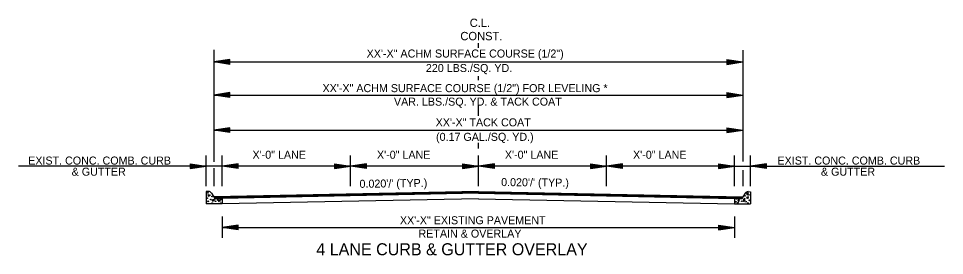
# Model space of a CAD drawing. Extents: x 542112 to 1930787, y -1968972 to 596640.
# Drawn here: x 546537 to 547404, y -1963317 to -1963096 of the extents above; entities that cross this region are included whole.
import ezdxf

# ---------------------------------------------------------------- set-up
doc = ezdxf.new("R2010")
doc.units = 0
doc.layers.add('R_Border Notes', color=7, linetype='Continuous')
doc.layers.add('R_Draft', color=7, linetype='Continuous')

msp = doc.modelspace()

# ---------------------------------------------------------------- linework, layer by layer
at = {"layer": 'R_Border Notes'}
for p, q in [((546727.85, -1963263.92), (546727.85, -1963269.02)), ((547207.63, -1963263.92), (547207.63, -1963269.02))]:
    msp.add_line(p, q, dxfattribs=at)
at = {"layer": 'R_Draft'}
for p, q in [((546967.78, -1963123.28), (546967.78, -1963118.87)), ((546719.95, -1963125.12), (546719.95, -1963229.78)), ((546734.95, -1963134.13), (546719.95, -1963136.38)), ((546719.95, -1963136.38), (547215.61, -1963136.38)), ((546734.95, -1963138.63), (546719.95, -1963136.38)), ((546734.95, -1963134.51), (546722.46, -1963136.38)), ((546734.95, -1963138.26), (546722.46, -1963136.38)), ((546734.95, -1963134.89), (546725.04, -1963136.38)), ((546734.95, -1963137.88), (546725.04, -1963136.38)), ((546734.95, -1963135.27), (546727.53, -1963136.38)), ((546734.95, -1963137.5), (546727.53, -1963136.38)), ((546734.95, -1963135.65), (546730.08, -1963136.38)), ((546734.95, -1963137.11), (546730.08, -1963136.38)), ((546734.95, -1963136.03), (546732.58, -1963136.38)), ((546734.95, -1963136.74), (546732.58, -1963136.38)), ((546734.95, -1963138.63), (546734.95, -1963134.13)), ((547200.61, -1963134.13), (547215.61, -1963136.38)), ((547200.61, -1963134.13), (547200.61, -1963138.63)), ((547200.61, -1963134.51), (547213.11, -1963136.38)), ((547200.61, -1963134.89), (547210.53, -1963136.38)), ((547200.61, -1963135.27), (547208.03, -1963136.38)), ((547200.61, -1963135.66), (547205.49, -1963136.38)), ((547200.61, -1963136.03), (547202.98, -1963136.38)), ((547200.61, -1963138.63), (547215.61, -1963136.38)), ((547200.61, -1963137.12), (547205.49, -1963136.38)), ((547200.61, -1963137.88), (547210.53, -1963136.38)), ((547200.61, -1963138.26), (547213.11, -1963136.38)), ((547200.61, -1963137.5), (547208.03, -1963136.38)), ((547200.61, -1963136.74), (547202.98, -1963136.38)), ((546967.78, -1963153.41), (546967.78, -1963149.74)), ((546734.95, -1963165), (546719.95, -1963167.25)), ((546719.95, -1963167.25), (547215.61, -1963167.25)), ((546734.95, -1963169.5), (546719.95, -1963167.25)), ((546734.95, -1963165.38), (546722.46, -1963167.25)), ((546734.95, -1963169.13), (546722.46, -1963167.25)), ((546734.95, -1963165.76), (546725.04, -1963167.25)), ((546734.95, -1963168.75), (546725.04, -1963167.25)), ((546734.95, -1963166.14), (546727.53, -1963167.25)), ((546734.95, -1963168.37), (546727.53, -1963167.25)), ((546734.95, -1963166.52), (546730.08, -1963167.25)), ((546734.95, -1963167.98), (546730.08, -1963167.25)), ((546734.95, -1963166.9), (546732.58, -1963167.25)), ((546734.95, -1963167.61), (546732.58, -1963167.25)), ((546734.95, -1963169.5), (546734.95, -1963165)), ((547200.61, -1963165), (547215.61, -1963167.25)), ((547200.61, -1963165), (547200.61, -1963169.5)), ((547200.61, -1963165.38), (547213.11, -1963167.25)), ((547200.61, -1963165.76), (547210.53, -1963167.25)), ((547200.61, -1963166.14), (547208.03, -1963167.25)), ((547200.61, -1963166.53), (547205.49, -1963167.25)), ((547200.61, -1963166.9), (547202.98, -1963167.25)), ((547200.61, -1963169.5), (547215.61, -1963167.25)), ((547200.61, -1963167.99), (547205.49, -1963167.25)), ((547200.61, -1963168.75), (547210.53, -1963167.25)), ((547200.61, -1963169.13), (547213.11, -1963167.25)), ((547200.61, -1963168.37), (547208.03, -1963167.25)), ((547200.61, -1963167.61), (547202.98, -1963167.25)), ((546967.78, -1963186.77), (546967.78, -1963177.47)), ((546734.95, -1963197.93), (546719.95, -1963200.18)), ((546719.95, -1963200.18), (547215.61, -1963200.18)), ((546734.95, -1963202.43), (546719.95, -1963200.18)), ((546734.95, -1963198.31), (546722.46, -1963200.18)), ((546734.95, -1963202.06), (546722.46, -1963200.18)), ((546734.95, -1963198.69), (546725.04, -1963200.18)), ((546734.95, -1963201.68), (546725.04, -1963200.18)), ((546734.95, -1963199.07), (546727.53, -1963200.18)), ((546734.95, -1963201.3), (546727.53, -1963200.18)), ((546734.95, -1963199.45), (546730.08, -1963200.18)), ((546734.95, -1963200.91), (546730.08, -1963200.18)), ((546734.95, -1963199.83), (546732.58, -1963200.18)), ((546734.95, -1963200.54), (546732.58, -1963200.18)), ((546734.95, -1963202.43), (546734.95, -1963197.93)), ((547200.61, -1963197.93), (547215.61, -1963200.18)), ((547200.61, -1963197.93), (547200.61, -1963202.43)), ((547200.61, -1963198.31), (547213.11, -1963200.18)), ((547200.61, -1963198.69), (547210.53, -1963200.18)), ((547200.61, -1963199.07), (547208.03, -1963200.18)), ((547200.61, -1963199.46), (547205.49, -1963200.18)), ((547200.61, -1963199.83), (547202.98, -1963200.18)), ((547200.61, -1963202.43), (547215.61, -1963200.18)), ((547200.61, -1963200.92), (547205.49, -1963200.18)), ((547200.61, -1963201.68), (547210.53, -1963200.18)), ((547200.61, -1963202.06), (547213.11, -1963200.18)), ((547200.61, -1963201.3), (547208.03, -1963200.18)), ((547200.61, -1963200.54), (547202.98, -1963200.18)), ((546967.78, -1963217.31), (546967.78, -1963211.84)), ((546712.85, -1963252.55), (546712.85, -1963223.83)), ((546727.85, -1963252.38), (546727.85, -1963223.83)), ((546727.85, -1963252.55), (546727.85, -1963223.83)), ((546847.85, -1963252.38), (546847.85, -1963223.83)), ((546967.78, -1963233.72), (546967.78, -1963223.83)), ((546967.78, -1963252.38), (546967.78, -1963223.83)), ((547087.78, -1963252.38), (547087.78, -1963223.83)), ((547207.63, -1963252.38), (547207.63, -1963223.83)), ((547222.66, -1963252.55), (547222.66, -1963223.83)), ((546727.85, -1963233.72), (546537.04, -1963233.72)), ((546697.83, -1963231.47), (546712.83, -1963233.72)), ((546697.83, -1963231.47), (546697.83, -1963235.97)), ((546697.83, -1963231.85), (546710.33, -1963233.72)), ((546697.83, -1963232.23), (546707.75, -1963233.72)), ((546697.83, -1963232.6), (546705.25, -1963233.72)), ((546697.83, -1963232.99), (546702.71, -1963233.72)), ((546697.83, -1963233.37), (546700.2, -1963233.72)), ((546697.83, -1963235.97), (546712.83, -1963233.72)), ((546697.83, -1963234.46), (546702.71, -1963233.72)), ((546697.83, -1963235.21), (546707.75, -1963233.72)), ((546697.83, -1963235.6), (546710.33, -1963233.72)), ((546697.83, -1963234.84), (546705.25, -1963233.72)), ((546697.83, -1963234.07), (546700.2, -1963233.72)), ((546719.95, -1963235.6), (546719.95, -1963252.55)), ((546742.85, -1963231.47), (546727.85, -1963233.72)), ((546847.85, -1963233.72), (546727.85, -1963233.72)), ((546742.85, -1963235.97), (546727.85, -1963233.72)), ((546742.85, -1963231.85), (546730.35, -1963233.72)), ((546742.85, -1963235.6), (546730.35, -1963233.72)), ((546742.85, -1963232.23), (546732.93, -1963233.72)), ((546742.85, -1963235.21), (546732.93, -1963233.72)), ((546742.85, -1963232.6), (546735.43, -1963233.72)), ((546742.85, -1963234.84), (546735.43, -1963233.72)), ((546742.85, -1963232.99), (546737.97, -1963233.72)), ((546742.85, -1963234.45), (546737.97, -1963233.72)), ((546742.85, -1963233.37), (546740.48, -1963233.72)), ((546742.85, -1963234.07), (546740.48, -1963233.72)), ((546742.85, -1963235.97), (546742.85, -1963231.47)), ((546832.85, -1963231.47), (546847.85, -1963233.72)), ((546832.85, -1963231.47), (546832.85, -1963235.97)), ((546832.85, -1963231.85), (546845.34, -1963233.72)), ((546832.85, -1963232.23), (546842.76, -1963233.72)), ((546832.85, -1963232.6), (546840.27, -1963233.72)), ((546832.85, -1963232.99), (546837.72, -1963233.72)), ((546832.85, -1963233.37), (546835.22, -1963233.72)), ((546832.85, -1963235.97), (546847.85, -1963233.72)), ((546832.85, -1963234.46), (546837.72, -1963233.72)), ((546832.85, -1963235.21), (546842.76, -1963233.72)), ((546832.85, -1963235.6), (546845.34, -1963233.72)), ((546832.85, -1963234.84), (546840.27, -1963233.72)), ((546832.85, -1963234.07), (546835.22, -1963233.72)), ((546862.85, -1963231.47), (546847.85, -1963233.72)), ((546967.78, -1963233.72), (546847.85, -1963233.72)), ((546862.85, -1963235.97), (546847.85, -1963233.72)), ((546862.85, -1963231.85), (546850.35, -1963233.72)), ((546862.85, -1963235.6), (546850.35, -1963233.72)), ((546862.85, -1963232.23), (546852.93, -1963233.72)), ((546862.85, -1963235.21), (546852.93, -1963233.72)), ((546862.85, -1963232.6), (546855.43, -1963233.72)), ((546862.85, -1963234.84), (546855.43, -1963233.72)), ((546862.85, -1963232.99), (546857.97, -1963233.72)), ((546862.85, -1963234.45), (546857.97, -1963233.72)), ((546862.85, -1963233.37), (546860.48, -1963233.72)), ((546862.85, -1963234.07), (546860.48, -1963233.72)), ((546862.85, -1963235.97), (546862.85, -1963231.47)), ((546952.78, -1963231.47), (546967.78, -1963233.72)), ((546952.78, -1963231.47), (546952.78, -1963235.97)), ((546952.78, -1963231.85), (546965.27, -1963233.72)), ((546952.78, -1963232.23), (546962.69, -1963233.72)), ((546952.78, -1963232.6), (546960.19, -1963233.72)), ((546952.78, -1963232.99), (546957.65, -1963233.72)), ((546952.78, -1963233.37), (546955.15, -1963233.72)), ((546952.78, -1963235.97), (546967.78, -1963233.72)), ((546952.78, -1963234.46), (546957.65, -1963233.72)), ((546952.78, -1963235.21), (546962.69, -1963233.72)), ((546952.78, -1963235.6), (546965.27, -1963233.72)), ((546952.78, -1963234.84), (546960.19, -1963233.72)), ((546952.78, -1963234.07), (546955.15, -1963233.72)), ((546982.78, -1963231.47), (546967.78, -1963233.72)), ((546967.78, -1963252.38), (546967.78, -1963233.72)), ((547087.7, -1963233.72), (546967.78, -1963233.72)), ((546982.78, -1963235.97), (546967.78, -1963233.72)), ((546982.78, -1963231.85), (546970.28, -1963233.72)), ((546982.78, -1963235.6), (546970.28, -1963233.72)), ((546982.78, -1963232.23), (546972.86, -1963233.72)), ((546982.78, -1963235.21), (546972.86, -1963233.72)), ((546982.78, -1963232.6), (546975.36, -1963233.72)), ((546982.78, -1963234.84), (546975.36, -1963233.72)), ((546982.78, -1963232.99), (546977.9, -1963233.72)), ((546982.78, -1963234.45), (546977.9, -1963233.72)), ((546982.78, -1963233.37), (546980.41, -1963233.72)), ((546982.78, -1963234.07), (546980.41, -1963233.72)), ((546982.78, -1963235.97), (546982.78, -1963231.47)), ((547072.7, -1963231.47), (547087.7, -1963233.72)), ((547072.7, -1963231.47), (547072.7, -1963235.97)), ((547072.7, -1963231.85), (547085.2, -1963233.72)), ((547072.7, -1963232.23), (547082.62, -1963233.72)), ((547072.7, -1963232.6), (547080.12, -1963233.72)), ((547072.7, -1963232.99), (547077.58, -1963233.72)), ((547072.7, -1963233.37), (547075.07, -1963233.72)), ((547072.7, -1963235.97), (547087.7, -1963233.72)), ((547072.7, -1963234.46), (547077.58, -1963233.72)), ((547072.7, -1963235.21), (547082.62, -1963233.72)), ((547072.7, -1963235.6), (547085.2, -1963233.72)), ((547072.7, -1963234.84), (547080.12, -1963233.72)), ((547072.7, -1963234.07), (547075.07, -1963233.72)), ((547102.7, -1963231.47), (547087.7, -1963233.72)), ((547207.63, -1963233.72), (547087.7, -1963233.72)), ((547102.7, -1963235.97), (547087.7, -1963233.72)), ((547102.7, -1963231.85), (547090.21, -1963233.72)), ((547102.7, -1963235.6), (547090.21, -1963233.72)), ((547102.7, -1963232.23), (547092.79, -1963233.72)), ((547102.7, -1963235.21), (547092.79, -1963233.72)), ((547102.7, -1963232.6), (547095.29, -1963233.72)), ((547102.7, -1963234.84), (547095.29, -1963233.72)), ((547102.7, -1963232.99), (547097.83, -1963233.72)), ((547102.7, -1963234.45), (547097.83, -1963233.72)), ((547102.7, -1963233.37), (547100.33, -1963233.72)), ((547102.7, -1963234.07), (547100.33, -1963233.72)), ((547102.7, -1963235.97), (547102.7, -1963231.47)), ((547192.63, -1963231.47), (547207.63, -1963233.72)), ((547192.63, -1963231.47), (547192.63, -1963235.97)), ((547192.63, -1963231.85), (547205.13, -1963233.72)), ((547192.63, -1963232.23), (547202.55, -1963233.72)), ((547192.63, -1963232.6), (547200.05, -1963233.72)), ((547192.63, -1963232.99), (547197.51, -1963233.72)), ((547192.63, -1963233.37), (547195, -1963233.72)), ((547192.63, -1963235.97), (547207.63, -1963233.72)), ((547192.63, -1963234.46), (547197.51, -1963233.72)), ((547192.63, -1963235.21), (547202.55, -1963233.72)), ((547192.63, -1963235.6), (547205.13, -1963233.72)), ((547192.63, -1963234.84), (547200.05, -1963233.72)), ((547192.63, -1963234.07), (547195, -1963233.72)), ((547207.66, -1963233.72), (547404.34, -1963233.72)), ((547237.64, -1963231.47), (547222.64, -1963233.72)), ((547237.64, -1963235.97), (547222.64, -1963233.72)), ((547237.64, -1963231.85), (547225.14, -1963233.72)), ((547237.64, -1963235.6), (547225.14, -1963233.72)), ((547237.64, -1963232.23), (547227.72, -1963233.72)), ((547237.64, -1963235.21), (547227.72, -1963233.72)), ((547237.64, -1963232.6), (547230.22, -1963233.72)), ((547237.64, -1963234.84), (547230.22, -1963233.72)), ((547237.64, -1963232.99), (547232.76, -1963233.72)), ((547237.64, -1963234.45), (547232.76, -1963233.72)), ((547237.64, -1963233.37), (547235.27, -1963233.72)), ((547237.64, -1963234.07), (547235.27, -1963233.72)), ((547237.64, -1963235.97), (547237.64, -1963231.47)), ((546715.02, -1963257.53), (546712.85, -1963257.57)), ((546712.85, -1963257.57), (546712.85, -1963269.02)), ((546717.83, -1963259.03), (546720.93, -1963263.92)), ((546967.78, -1963257.43), (546719.95, -1963262.38)), ((546967.78, -1963257.73), (546720.14, -1963262.68)), ((546967.78, -1963258.03), (546720.33, -1963262.97)), ((546967.78, -1963258.33), (546720.51, -1963263.27)), ((546967.78, -1963258.63), (546720.7, -1963263.57)), ((546967.78, -1963258.93), (546720.89, -1963263.86)), ((546967.78, -1963259.13), (546727.85, -1963263.92)), ((546967.78, -1963257.43), (547215.61, -1963262.38)), ((546967.78, -1963257.73), (547215.43, -1963262.68)), ((546967.78, -1963258.03), (547215.24, -1963262.97)), ((546967.78, -1963258.33), (547215.05, -1963263.27)), ((546967.78, -1963258.63), (547214.87, -1963263.57)), ((546967.78, -1963258.93), (547214.68, -1963263.86)), ((546967.78, -1963259.13), (547207.63, -1963263.92)), ((547217.67, -1963259.12), (547214.64, -1963263.92)), ((547220.49, -1963257.62), (547222.66, -1963257.66)), ((547222.66, -1963257.66), (547222.66, -1963269.02)), ((546727.85, -1963269.02), (546712.85, -1963269.02)), ((546720.93, -1963263.92), (546727.85, -1963263.92)), ((546727.85, -1963263.92), (546727.85, -1963267.42)), ((546727.85, -1963263.92), (546727.85, -1963267.42)), ((546967.85, -1963264.22), (546727.85, -1963269.02)), ((546967.85, -1963264.22), (547207.63, -1963269.02)), ((547207.63, -1963263.92), (547214.64, -1963263.92)), ((547207.63, -1963263.92), (547207.63, -1963267.42)), ((547207.63, -1963263.92), (547214.64, -1963263.92)), ((547207.63, -1963263.92), (547207.63, -1963267.42)), ((547207.63, -1963269.02), (547222.66, -1963269.02)), ((546727.85, -1963280.94), (546727.85, -1963300.94)), ((546742.85, -1963288.94), (546727.85, -1963291.19)), ((546742.85, -1963289.31), (546730.35, -1963291.19)), ((546742.85, -1963293.44), (546742.85, -1963288.94)), ((547192.63, -1963288.94), (547207.63, -1963291.19)), ((547192.63, -1963288.94), (547192.63, -1963293.44)), ((547192.63, -1963289.31), (547205.13, -1963291.19)), ((547207.63, -1963280.94), (547207.63, -1963300.94)), ((546727.85, -1963291.19), (547207.63, -1963291.19)), ((546742.85, -1963293.44), (546727.85, -1963291.19)), ((546742.85, -1963293.06), (546730.35, -1963291.19)), ((546742.85, -1963289.69), (546732.93, -1963291.19)), ((546742.85, -1963292.68), (546732.93, -1963291.19)), ((546742.85, -1963290.07), (546735.43, -1963291.19)), ((546742.85, -1963292.3), (546735.43, -1963291.19)), ((546742.85, -1963290.45), (546737.97, -1963291.19)), ((546742.85, -1963291.91), (546737.97, -1963291.19)), ((546742.85, -1963290.83), (546740.48, -1963291.19)), ((546742.85, -1963291.54), (546740.48, -1963291.19)), ((547192.63, -1963289.69), (547202.55, -1963291.19)), ((547192.63, -1963290.07), (547200.05, -1963291.19)), ((547192.63, -1963290.46), (547197.51, -1963291.19)), ((547192.63, -1963290.83), (547195, -1963291.19)), ((547192.63, -1963293.44), (547207.63, -1963291.19)), ((547192.63, -1963291.92), (547197.51, -1963291.19)), ((547192.63, -1963292.68), (547202.55, -1963291.19)), ((547192.63, -1963293.06), (547205.13, -1963291.19)), ((547192.63, -1963292.3), (547200.05, -1963291.19)), ((547192.63, -1963291.54), (547195, -1963291.19))]:
    msp.add_line(p, q, dxfattribs=at)
for points in [[(547215.61, -1963125.45), (547215.61, -1963229.5)], [(547215.61, -1963237.68), (547215.61, -1963252.38)], [(546716.79, -1963260.99), (546715.03, -1963262.12), (546714.65, -1963260.35), (546716.56, -1963260.99)], [(547218.71, -1963263.02), (547220.48, -1963264.15), (547220.85, -1963262.38), (547218.95, -1963263.02)], [(547219.66, -1963260.78), (547220.8, -1963258.99), (547219.02, -1963258.62), (547219.66, -1963260.51)], [(546719.6, -1963266.97), (546718.47, -1963265.18), (546720.23, -1963264.81), (546719.6, -1963266.7)], [(546725.26, -1963267.29), (546724.13, -1963265.5), (546725.9, -1963265.14), (546725.26, -1963267.03)], [(547211.35, -1963267.39), (547212.49, -1963265.6), (547210.71, -1963265.23), (547211.35, -1963267.12)], [(547211.35, -1963267.39), (547212.49, -1963265.6), (547210.71, -1963265.23), (547211.35, -1963267.12)], [(547216.48, -1963267.15), (547217.62, -1963265.36), (547215.84, -1963264.99), (547216.48, -1963266.89)]]:
    msp.add_lwpolyline(points, dxfattribs=at)
for centre in [(546714.41, -1963258.7), (546718.33, -1963262.13), (547217.34, -1963261.6), (547221.1, -1963260.73), (546713.78, -1963263.73), (546714.6, -1963266.7), (546717.07, -1963264.99), (546718.35, -1963268.42), (546721.26, -1963264.47), (546721.67, -1963266.63), (546723.57, -1963265.24), (546726.5, -1963265.07), (546726.6, -1963268.42), (547209, -1963267.1), (547209, -1963267.1), (547209.64, -1963264.35), (547209.64, -1963264.35), (547210.7, -1963268.17), (547211.83, -1963264.77), (547211.83, -1963264.77), (547214.48, -1963266.65), (547214.48, -1963266.65), (547217.17, -1963264.16), (547218.44, -1963267.02), (547220.29, -1963268.17), (547221.72, -1963265.75)]:
    msp.add_circle(centre, 0.339, dxfattribs=at)
for centre, start, end in [((546715.07, -1963260.79), 32.27564, 91.11964), ((547220.44, -1963260.88), 88.88036, 147.72436)]:
    msp.add_arc(centre, 3.26, start, end, dxfattribs=at)

# ---------------------------------------------------------------- texts
for s, height, p in [('C.L.', 7.8, (546959.67, -1963103.67)), ('CONST.', 7.8, (546950.89, -1963116.04)), ('XX\'-X" ACHM SURFACE COURSE (1/2")', 7.5, (546863.12, -1963132.22)), ('220 LBS./SQ. YD. ', 7.5, (546918.6, -1963145.76)), ('XX\'-X" ACHM SURFACE COURSE (1/2") FOR LEVELING *', 7.5, (546821.8, -1963164.57)), ('VAR. LBS./SQ. YD. & TACK COAT', 7.5, (546888.7, -1963177.19)), ('XX\'-X" TACK COAT', 7.5, (546927.76, -1963196.58)), ('(0.17 GAL./SQ. YD.)', 7.5, (546928.12, -1963210.12)), ('X\'-0" LANE', 7.5, (546756.19, -1963226.86)), ('X\'-0" LANE', 7.5, (546872.78, -1963226.86)), ('X\'-0" LANE', 7.5, (546992.59, -1963226.86)), ('X\'-0" LANE', 7.5, (547112.64, -1963226.86)), ('EXIST. CONC. COMB. CURB', 7.5, (546546.09, -1963232.31)), ('EXIST. CONC. COMB. CURB', 7.5, (547247.88, -1963232.31)), ('& GUTTER ', 7.5, (546586.82, -1963242.71)), ('& GUTTER ', 7.5, (547288.6, -1963242.71)), ('XX\'-X" EXISTING PAVEMENT', 7.5, (546894.29, -1963288.14)), ('RETAIN & OVERLAY', 7.5, (546911.7, -1963300.61)), ('4 LANE CURB & GUTTER OVERLAY', 11.25, (546815.96, -1963317.13))]:
    msp.add_text(s, height=height, dxfattribs=at).set_placement(p)
for rotation, p in [(0.85181, (546856.49, -1963254.07)), (359.44443, (546989.05, -1963252.41))]:
    msp.add_text("0.020'/' (TYP.)", height=7.5, rotation=rotation, dxfattribs=at).set_placement(p)

doc.saveas('drawing.dxf')
